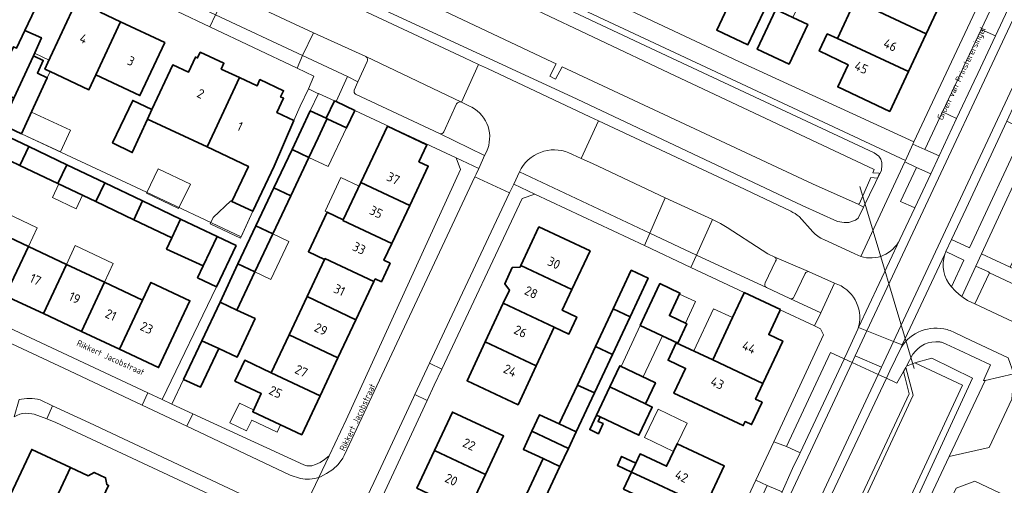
# Model space of a CAD drawing. Header units: metres. Extents: x 149984 to 156489, y 469398 to 478068.
# Tile 558 of 656: x 154015 to 154158, y 474074 to 474141. Entities that reach past the tile are written whole.
import ezdxf
from ezdxf.enums import TextEntityAlignment as Align

# ---------------------------------------------------------------- set-up
doc = ezdxf.new("R2010")
doc.units = ezdxf.units.M
doc.header["$LTSCALE"] = 0.75
for name, color, linetype, lineweight in [('B-WE-GR-BEPLANTING_CULTUUR_HEESTERS-GV', 252, 'Continuous', 18), ('B-WE-GR-BEPLANTING_CULTUUR_ROOS-GV', 252, 'Continuous', 18), ('B-WE-KW-KUNSTWERK_DUIKER-G', 6, 'Continuous', 18), ('B-WE-OG-BEBOUWING-GV', 6, 'Continuous', 35), ('B-WE-OG-BEBOUWING-T18', 1, 'Continuous', 18), ('B-WE-OG-BEBOUWING_LUIFEL-GV', 6, 'Continuous', 18), ('B-WE-OG-BEBOUWING_OVERBOUWING-GV', 6, 'Continuous', 18), ('B-WE-OG-TERREIN_BEGROEID-GV', 252, 'Continuous', 18), ('B-WE-OG-TERREIN_ERF-GV', 252, 'Continuous', 18), ('B-WE-OG-TERREIN_OEVER-GV', 252, 'Continuous', 18), ('B-WE-OG-TOPOGRAFIE-T18', 7, 'Continuous', 18), ('B-WE-OG-WATER-GV', 252, 'Continuous', 18), ('B-WE-OG-WATER_MEER-GV', 252, 'Continuous', 18), ('B-WE-VH-GESLOTENVERHARDING_ASFALT-GV', 252, 'Continuous', 18), ('B-WE-VH-OPENVERHARDING_BETONSTRAATSTEEN-GV', 252, 'Continuous', 18), ('B-WE-VH-OPENVERHARDING_STRAATBAKSTEEN-GV', 252, 'Continuous', 18), ('B-WE-VH-OPENVERHARDING_TEGEL-GV', 252, 'Continuous', 18)]:
    doc.layers.add(name, color=color, linetype=linetype, lineweight=lineweight)
doc.styles.add('NLCS-ISO-M500-T18', font='NLCS-ISO.ttf', dxfattribs={"height": 0.9})
doc.styles.add('NLCS-ISO-M750-T18', font='NLCS-ISO.ttf', dxfattribs={"height": 1.35})

msp = doc.modelspace()

# ---------------------------------------------------------------- linework, layer by layer
at = {"layer": 'B-WE-GR-BEPLANTING_CULTUUR_HEESTERS-GV', "flags": 128}
for points in [[(154044.942, 474145.067), (154043.249, 474141.755), (154055.885, 474135.844), (154057.447, 474139.139), (154053.386, 474141.015)], [(154164.091, 474116.925), (154164.11, 474116.909), (154165.099, 474118.996), (154166.52, 474122.148), (154166.519, 474122.149), (154166.605, 474122.331), (154162.407, 474124.294), (154154.438, 474107.098), (154158.605, 474105.128), (154160.304, 474108.782), (154160.248, 474108.81), (154164.072, 474116.942)]]:
    msp.add_lwpolyline(points, close=True, dxfattribs=at)
for points in [[(154078.244, 474128.836), (154076.391, 474124.789)], [(154080.438, 474128.356), (154080.189, 474128.437), (154078.943, 474129.112)], [(154075.76, 474124.541), (154082.277, 474121.357), (154082.559, 474121.895)], [(154152.41, 474100.335), (154153.449, 474099.845), (154155.573, 474104.326), (154155.435, 474104.47), (154153.596, 474105.304), (154151.581, 474100.882)]]:
    msp.add_lwpolyline(points, dxfattribs=at)
at = {"layer": 'B-WE-GR-BEPLANTING_CULTUUR_HEESTERS-GV'}
for points in [[(154078.943, 474129.112, 0.3493912), (154078.244, 474128.836)], [(154082.559, 474121.895, 0.4019714), (154080.438, 474128.356)], [(154076.391, 474124.789, -0.3900276), (154075.76, 474124.541)], [(154151.581, 474100.882, 0.0276466), (154152.41, 474100.335)]]:
    msp.add_lwpolyline(points, format="xyb", dxfattribs=at)
at = {"layer": 'B-WE-GR-BEPLANTING_CULTUUR_ROOS-GV', "flags": 128}
for points in [[(154126.609, 474100.596), (154131.095, 474098.518), (154133.077, 474102.85), (154129.423, 474104.449), (154129.421, 474104.45), (154129.307, 474104.499)], [(154128.817, 474104.247), (154127.225, 474100.885)]]:
    msp.add_lwpolyline(points, dxfattribs=at)
at = {"layer": 'B-WE-GR-BEPLANTING_CULTUUR_ROOS-GV'}
for points in [[(154129.307, 474104.499, 0.2645951), (154128.817, 474104.247)], [(154127.225, 474100.885, -0.4273303), (154126.609, 474100.596)]]:
    msp.add_lwpolyline(points, format="xyb", dxfattribs=at)
at = {"layer": 'B-WE-GR-BEPLANTING_CULTUUR_ROOS-GV', "flags": 128}
msp.add_lwpolyline([(154134.502, 474091.855), (154132.502, 474092.788), (154126.116, 474079.151), (154128.093, 474078.194), (154134.487, 474091.823)], close=True, dxfattribs=at)
at = {"layer": 'B-WE-KW-KUNSTWERK_DUIKER-G', "flags": 128}
msp.add_lwpolyline([(154144.639, 474090.468), (154136.756, 474116.85)], dxfattribs=at)
at = {"layer": 'B-WE-OG-BEBOUWING-GV', "flags": 128}
for points in [[(154012.159, 474148.838), (154008.557, 474141.15), (154006.672, 474137.126), (154012.627, 474134.335), (154013.915, 474137.137), (154014.36, 474136.932), (154015.573, 474139.509), (154018.549, 474145.833), (154018.223, 474145.986), (154018.663, 474146.888), (154015.234, 474148.491), (154014.809, 474147.586)], [(154138.834, 474142.555), (154146.388, 474139.024), (154148.991, 474144.592), (154141.437, 474148.123)], [(154025.878, 474133.034), (154025.864, 474133.041), (154029.466, 474140.729), (154026.495, 474142.121), (154026.962, 474143.117), (154023.792, 474144.602), (154023.326, 474143.606), (154023.072, 474143.725), (154018.91, 474134.842), (154018.464, 474133.891), (154019.229, 474133.533), (154024.858, 474130.895)], [(154123.248, 474143.229), (154120.797, 474144.38), (154118.722, 474145.354), (154115.994, 474139.542), (154120.521, 474137.417)], [(154146.388, 474139.024), (154138.834, 474142.555), (154136.106, 474143.83), (154133.533, 474138.325), (154143.826, 474133.543)], [(154127.039, 474141.374), (154124.586, 474142.524), (154121.889, 474136.775), (154126.507, 474134.608), (154129.205, 474140.358)], [(154025.864, 474133.041), (154025.878, 474133.034), (154032.259, 474130.045), (154035.861, 474137.733), (154029.466, 474140.729)], [(154013.96, 474129.65), (154016.793, 474135.815), (154017.976, 474138.428), (154015.573, 474139.509), (154014.36, 474136.932), (154013.915, 474137.137), (154012.627, 474134.335), (154011.082, 474130.972)], [(154133.533, 474138.325), (154132.052, 474139.001), (154130.887, 474136.522), (154135.077, 474134.519), (154133.57, 474131.294), (154141.119, 474127.752), (154143.826, 474133.543)], [(154043.117, 474124.958), (154046.719, 474132.646), (154044.059, 474133.895), (154044.449, 474134.728), (154041.026, 474136.332), (154040.635, 474135.497), (154040.33, 474135.64), (154039.299, 474133.44), (154037.032, 474134.502), (154033.999, 474128.029), (154033.362, 474126.636), (154042.005, 474122.585)], [(154016.793, 474135.815), (154013.96, 474129.65), (154012.215, 474125.853), (154015.083, 474124.509), (154016.837, 474128.327), (154018.811, 474132.624), (154017.378, 474133.296), (154018.232, 474135.154)], [(154046.719, 474132.646), (154043.117, 474124.958), (154042.005, 474122.585), (154048.003, 474119.775), (154045.624, 474114.697), (154048.671, 474113.269), (154051.735, 474119.808), (154054.621, 474126.418), (154052.14, 474127.581), (154053.11, 474129.652), (154052.693, 474129.847), (154053.118, 474130.753), (154049.695, 474132.356), (154049.27, 474131.451)], [(154033.999, 474128.029), (154031.212, 474129.335), (154028.304, 474123.186), (154031.151, 474121.768), (154033.362, 474126.636)], [(154054.343, 474122.226), (154056.794, 474121.079), (154058.121, 474123.891), (154059.324, 474126.438), (154059.441, 474126.686), (154062.253, 474125.359), (154063.442, 474127.899), (154060.736, 474129.166), (154060.501, 474129.275), (154059.317, 474126.744), (154056.99, 474127.833)], [(154014.851, 474119.916), (154016.128, 474122.638), (154010.458, 474125.34), (154009.164, 474122.625)], [(154064.346, 474117.445), (154071.431, 474114.099), (154074.121, 474119.809), (154072.761, 474120.44), (154073.924, 474122.909), (154068.195, 474125.607), (154066.939, 474122.935)], [(154016.128, 474122.638), (154014.851, 474119.916), (154020.361, 474117.29), (154021.638, 474120.013)], [(154054.161, 474115.501), (154056.794, 474121.079), (154054.343, 474122.226), (154051.714, 474116.657)], [(154020.361, 474117.29), (154025.869, 474114.666), (154027.146, 474117.388), (154021.638, 474120.013)], [(154031.38, 474112.04), (154032.657, 474114.762), (154027.146, 474117.388), (154025.869, 474114.666)], [(154061.791, 474112.036), (154061.738, 474111.923), (154068.828, 474108.575), (154071.431, 474114.099), (154064.346, 474117.445)], [(154054.161, 474115.501), (154051.714, 474116.657), (154049.106, 474111.133), (154051.553, 474109.978)], [(154036.89, 474109.414), (154038.167, 474112.137), (154032.657, 474114.762), (154031.38, 474112.04)], [(154061.738, 474111.923), (154061.791, 474112.036), (154059.441, 474113.146), (154056.717, 474107.377), (154059.067, 474106.267), (154059.13, 474106.4), (154066.225, 474103.05), (154066.417, 474103.457), (154067.313, 474103.035), (154068.578, 474105.721), (154067.683, 474106.144), (154068.828, 474108.575)], [(154038.167, 474112.137), (154036.89, 474109.414), (154036.132, 474107.762), (154041.441, 474105.327), (154043.48, 474109.605)], [(154016.071, 474108.144), (154010.546, 474110.736), (154007.193, 474103.586), (154012.719, 474100.998)], [(154049.106, 474111.133), (154046.5, 474105.612), (154048.946, 474104.456), (154051.553, 474109.978)], [(154094.979, 474101.907), (154097.602, 474107.514), (154090.186, 474110.986), (154087.563, 474105.373)], [(154043.383, 474102.306), (154046.235, 474108.293), (154043.48, 474109.605), (154041.441, 474105.327), (154040.627, 474103.619)], [(154021.596, 474105.553), (154016.071, 474108.144), (154012.719, 474100.998), (154018.246, 474098.409)], [(154059.13, 474106.4), (154059.067, 474106.267), (154056.523, 474100.878), (154063.621, 474097.526), (154066.225, 474103.05)], [(154023.773, 474095.821), (154027.122, 474102.961), (154021.596, 474105.553), (154018.246, 474098.409)], [(154048.946, 474104.456), (154046.5, 474105.612), (154043.892, 474100.088), (154046.339, 474098.933)], [(154094.979, 474101.907), (154087.563, 474105.373), (154087.455, 474105.143), (154086.324, 474105.086), (154085.228, 474102.74), (154085.909, 474101.836), (154085.006, 474099.905), (154092.421, 474096.439), (154094.535, 474095.451), (154095.688, 474097.919), (154093.575, 474098.906)], [(154103.413, 474097.948), (154106.042, 474103.564), (154103.588, 474104.712), (154100.959, 474099.097)], [(154027.122, 474102.961), (154023.773, 474095.821), (154029.299, 474093.232), (154032.647, 474100.369)], [(154032.647, 474100.369), (154029.299, 474093.232), (154034.965, 474090.578), (154038.308, 474097.714), (154039.512, 474100.284), (154033.852, 474102.939)], [(154105.532, 474098.04), (154104.896, 474096.681), (154110.338, 474094.134), (154111.655, 474096.949), (154109.129, 474098.131), (154110.66, 474101.402), (154107.744, 474102.767)], [(154061.018, 474092.001), (154063.621, 474097.526), (154056.523, 474100.878), (154053.915, 474095.355)], [(154119.989, 474101.452), (154119.925, 474101.315), (154118.294, 474097.829), (154115.424, 474091.699), (154122.709, 474088.288), (154125.583, 474094.418), (154123.538, 474095.375), (154125.144, 474098.807), (154125.224, 474098.977), (154125.234, 474098.998)], [(154043.892, 474100.088), (154041.245, 474094.481), (154043.695, 474093.333), (154046.364, 474092.082), (154048.992, 474097.69), (154046.339, 474098.933)], [(154082.395, 474094.317), (154089.807, 474090.852), (154092.421, 474096.439), (154085.006, 474099.905)], [(154103.413, 474097.948), (154100.959, 474099.097), (154098.405, 474093.642), (154100.86, 474092.494)], [(154043.695, 474093.333), (154041.245, 474094.481), (154038.6, 474088.876), (154041.05, 474087.728)], [(154053.915, 474095.355), (154051.307, 474089.833), (154058.415, 474086.476), (154061.018, 474092.001)], [(154089.807, 474090.852), (154082.395, 474094.317), (154079.752, 474088.663), (154087.162, 474085.199)], [(154095.789, 474088.055), (154098.245, 474086.908), (154100.86, 474092.494), (154098.405, 474093.642)], [(154112.555, 474085.571), (154119.835, 474082.158), (154120.113, 474082.751), (154121.061, 474082.306), (154122.578, 474085.543), (154121.63, 474085.987), (154122.709, 474088.288), (154115.424, 474091.699), (154110.127, 474094.18), (154108.94, 474091.646), (154111.473, 474090.459), (154109.789, 474086.868)], [(154051.307, 474089.833), (154047.479, 474091.641), (154046.049, 474088.615), (154049.878, 474086.807), (154048.635, 474084.175), (154055.759, 474080.839), (154058.415, 474086.476)], [(154100.483, 474087.765), (154105.652, 474085.311), (154107.106, 474088.374), (154101.946, 474090.847)], [(154093.143, 474082.403), (154095.599, 474081.255), (154098.245, 474086.908), (154095.789, 474088.055)], [(154098.548, 474083.691), (154099.07, 474083.444), (154104.704, 474080.769), (154106.639, 474084.842), (154105.652, 474085.311), (154100.483, 474087.765)], [(154075.023, 474078.547), (154082.434, 474075.083), (154085.045, 474080.67), (154077.635, 474084.134)], [(154095.599, 474081.255), (154093.143, 474082.403), (154090.281, 474083.741), (154089.168, 474081.359), (154094.478, 474078.86)], [(154099.07, 474083.444), (154098.548, 474083.691), (154097.552, 474081.592), (154098.818, 474080.991), (154099.51, 474082.449), (154098.778, 474082.765)], [(154090.786, 474077.369), (154093.242, 474076.221), (154094.478, 474078.86), (154089.168, 474081.359), (154087.928, 474078.706)], [(154103.629, 474075.425), (154107.482, 474073.619), (154114.327, 474070.41), (154117.097, 474076.318), (154110.243, 474079.531), (154108.715, 474076.26), (154104.86, 474078.061), (154104.242, 474076.738)], [(154018.67, 474068.688), (154018.725, 474068.662), (154022.195, 474076.071), (154016.55, 474078.715), (154013.068, 474071.301), (154013.253, 474071.215), (154015.959, 474069.953), (154012.806, 474063.025), (154015.452, 474061.79), (154017.529, 474066.247)], [(154079.878, 474069.614), (154082.434, 474075.083), (154075.023, 474078.547), (154072.467, 474073.078)], [(154093.242, 474076.221), (154090.786, 474077.369), (154088.408, 474072.291), (154090.865, 474071.142)], [(154104.242, 474076.738), (154102.186, 474077.698), (154101.573, 474076.385), (154103.629, 474075.425)], [(154024.762, 474074.869), (154022.195, 474076.071), (154018.725, 474068.662), (154018.67, 474068.688), (154017.529, 474066.247), (154019.057, 474065.532), (154020.335, 474064.935), (154020.219, 474064.686), (154022.975, 474063.395), (154024.238, 474066.091), (154027.704, 474073.491), (154027.449, 474073.61), (154027.288, 474074.607), (154025.637, 474075.379)], [(154107.482, 474073.619), (154103.629, 474075.425), (154102.471, 474072.945), (154103.928, 474072.265), (154102.323, 474068.826), (154104.721, 474067.707), (154108.931, 474065.733), (154108.502, 474064.819), (154112.034, 474063.163), (154114.033, 474067.428), (154113.128, 474067.852), (154114.327, 474070.41)]]:
    msp.add_lwpolyline(points, close=True, dxfattribs=at)
at = {"layer": 'B-WE-OG-BEBOUWING_LUIFEL-GV', "flags": 128}
for points in [[(154019.075, 474135.194), (154016.966, 474136.182), (154016.793, 474135.815), (154018.232, 474135.154), (154017.378, 474133.296), (154018.811, 474132.624), (154019.236, 474133.53), (154018.464, 474133.891)], [(154022.165, 474125.034), (154016.516, 474127.629), (154015.085, 474124.514), (154020.721, 474121.89)], [(154062.253, 474125.359), (154059.441, 474126.686), (154056.794, 474121.079), (154059.608, 474119.752)], [(154061.791, 474112.036), (154064.08, 474116.882), (154061.424, 474118.137), (154059.135, 474113.291)], [(154023.949, 474115.581), (154020.493, 474117.227), (154019.559, 474115.266), (154023.015, 474113.619)], [(154045.455, 474114.776), (154042.888, 474112.349), (154042.455, 474111.424), (154046.843, 474109.368), (154048.671, 474113.269), (154045.624, 474114.697)], [(154010.546, 474110.736), (154016.071, 474108.144), (154017.342, 474110.853), (154011.817, 474113.445)], [(154053.864, 474108.887), (154051.553, 474109.978), (154048.946, 474104.456), (154051.257, 474103.365)], [(154028.399, 474105.684), (154022.873, 474108.276), (154021.596, 474105.553), (154027.122, 474102.961)], [(154112.912, 474100.153), (154110.585, 474101.242), (154109.129, 474098.131), (154111.456, 474097.042)], [(154118.295, 474097.831), (154115.532, 474099.124), (154112.661, 474092.993), (154115.424, 474091.699)], [(154108.104, 474095.18), (154104.896, 474096.681), (154102.124, 474090.762), (154105.316, 474089.224)], [(154048.635, 474084.175), (154048.769, 474084.459), (154046.696, 474085.438), (154045.332, 474082.55), (154047.756, 474081.405), (154048.492, 474082.962), (154052.177, 474081.222), (154052.678, 474082.282)], [(154111.687, 474082.527), (154107.482, 474084.553), (154105.503, 474080.446), (154109.721, 474078.413), (154110.243, 474079.531)]]:
    msp.add_lwpolyline(points, close=True, dxfattribs=at)
at = {"layer": 'B-WE-OG-BEBOUWING_OVERBOUWING-GV', "flags": 128}
msp.add_lwpolyline([(154033.201, 474115.898), (154037.884, 474113.646), (154039.585, 474117.182), (154034.902, 474119.434)], close=True, dxfattribs=at)
at = {"layer": 'B-WE-OG-TERREIN_BEGROEID-GV', "flags": 128}
for points in [[(154003.8, 474170.925), (154014.682, 474165.851), (154037.754, 474155.014), (154079.381, 474135.497), (154081.406, 474134.534), (154082.735, 474133.966), (154097.59, 474126.978), (154098.818, 474126.369), (154119.21, 474116.857), (154126.734, 474113.251)], [(154131.546, 474109.161), (154136.04, 474107.08), (154136.894, 474106.72), (154139.711, 474112.742), (154143.301, 474120.414), (154143.403, 474120.643), (154075.81, 474152.25)], [(154093.72, 474142.89), (154107.2, 474136.53), (154138.85, 474121.76), (154139.54, 474121.24), (154139.81, 474120.82), (154139.96, 474120.32), (154139.96, 474119.93), (154139.9, 474119.24), (154137.3, 474113.87), (154136.51, 474112.27), (154136.16, 474111.95), (154135.17, 474111.65), (154134.52, 474111.65), (154133.55, 474111.77), (154128.42, 474114.1), (154095.73, 474129.53), (154065.89, 474143.3)], [(154108.489, 474115.218), (154097.968, 474120.184), (154096.304, 474120.933), (154095.049, 474121.518)], [(154087.607, 474119.454), (154087.361, 474118.971), (154106.284, 474110.065), (154108.489, 474115.218)], [(154124.442, 474106.592), (154123.428, 474107.098), (154122.574, 474107.623), (154117.519, 474110.907), (154116.529, 474111.504), (154115.369, 474112.054), (154113.044, 474106.913)], [(154127.966, 474112.496), (154129.955, 474110.282)], [(154150.08, 474102.277), (154151.882, 474106.17), (154149.249, 474107.412), (154149.11, 474107.057)], [(154113.044, 474106.913), (154123.198, 474102.176)], [(154123.029, 474102.856), (154124.522, 474106.002)], [(154101.047, 473972.199), (154106.397, 473983.327), (154113.85, 474000), (154123.8, 474021.43), (154142.431, 474060.887), (154141.962, 474061.138), (154149.763, 474077.706), (154154.942, 474088.706), (154154.706, 474088.732), (154155.75, 474090.96), (154151.183, 474093.096), (154149.298, 474094.001)], [(154144.481, 474092.523), (154143.523, 474090.779), (154144.75, 474091.27), (154147.205, 474091.928), (154153.138, 474089.032), (154101.228, 473976.644), (154099.207, 473976.574), (154094.788, 473978.744), (154093.368, 473975.773), (154101.047, 473972.199)]]:
    msp.add_lwpolyline(points, dxfattribs=at)
for points in [[(154160.653, 474125.079), (154158.117, 474126.339), (154152.205, 474113.674), (154150.056, 474109.148), (154152.707, 474107.946)], [(154094.788, 473978.744), (154094.295, 473979.884), (154094.399, 473981.033), (154143.944, 474086.754), (154143.348, 474089.074), (154143.094, 474089.999), (154142.165, 474088.309), (154140.639, 474089.059), (154140.2, 474088.132), (154133.132, 474073.17), (154125.265, 474056.384), (154117.03, 474038.711), (154108.737, 474021.051), (154100.267, 474002.963), (154098.89, 474000), (154092.896, 473987.102), (154092.541, 473986.396), (154092.367, 473986.051), (154091.893, 473984.99), (154090.014, 473981.003)]]:
    msp.add_lwpolyline(points, close=True, dxfattribs=at)
at = {"layer": 'B-WE-OG-TERREIN_BEGROEID-GV'}
for points in [[(154095.049, 474121.518, 0.3990962), (154087.607, 474119.454)], [(154126.734, 474113.251, -0.0677808), (154127.966, 474112.496)], [(154129.955, 474110.282, 0.1224476), (154131.546, 474109.161)], [(154124.522, 474106.002, 0.4645988), (154124.442, 474106.592)], [(154149.11, 474107.057, 0.2657018), (154150.08, 474102.277)], [(154123.198, 474102.176, -0.3219116), (154123.029, 474102.856)], [(154148.361, 474094.297, 0.2876041), (154144.481, 474092.523)], [(154148.612, 474094.256, 0.0200365), (154148.361, 474094.297)], [(154149.298, 474094.001, 0.0505396), (154148.612, 474094.256)]]:
    msp.add_lwpolyline(points, format="xyb", dxfattribs=at)
at = {"layer": 'B-WE-OG-TERREIN_ERF-GV', "flags": 128}
for points in [[(154144.623, 474123.348), (154158.273, 474152.346), (154158.868, 474153.802), (154162.684, 474161.777), (154162.248, 474163.167), (154161.483, 474163.522), (154143.407, 474171.98), (154142.656, 474170.375), (154141.753, 474170.797), (154142.504, 474172.403), (154141.57, 474172.84), (154139.2, 474173.89), (154137.91, 474174.57), (154116.511, 474185.04), (154114.76, 474184.61), (154113.221, 474181.332), (154096.87, 474146.51), (154097.23, 474145.34), (154119.185, 474135.012)], [(154124.586, 474142.524), (154127.151, 474148.016), (154129.751, 474153.585), (154132.352, 474159.154), (154135.009, 474164.845), (154137.643, 474170.456), (154140.096, 474169.305), (154142.221, 474168.308), (154139.584, 474162.696), (154137.461, 474163.693), (154134.806, 474158.007), (154132.205, 474152.438), (154129.605, 474146.869), (154127.039, 474141.374), (154129.205, 474140.358), (154126.507, 474134.608), (154121.889, 474136.775)], [(154128.563, 474160.992), (154131.2, 474166.633), (154133.651, 474165.482), (154131.015, 474159.844), (154128.413, 474154.277), (154125.809, 474148.708), (154123.248, 474143.229), (154120.521, 474137.417), (154115.994, 474139.542), (154118.722, 474145.354), (154119.76, 474147.564), (154121.831, 474146.592), (154123.357, 474149.856), (154125.96, 474155.425)], [(154146.644, 474159.26), (154149.316, 474164.976), (154156.863, 474161.433), (154154.197, 474155.729), (154151.594, 474150.161), (154148.991, 474144.592), (154146.388, 474139.024), (154143.826, 474133.543), (154141.119, 474127.752), (154133.57, 474131.294), (154135.077, 474134.519), (154130.887, 474136.522), (154132.052, 474139.001), (154133.533, 474138.325), (154136.106, 474143.83), (154138.834, 474142.555), (154141.437, 474148.123), (154144.041, 474153.691)], [(154029.466, 474140.729), (154035.861, 474137.733), (154032.259, 474130.045), (154025.878, 474133.034), (154024.858, 474130.895), (154019.229, 474133.533), (154018.464, 474133.891), (154018.91, 474134.842), (154023.072, 474143.725), (154023.326, 474143.606), (154023.792, 474144.602), (154026.962, 474143.117), (154026.495, 474142.121)], [(154058.168, 474130.329), (154056.99, 474127.833), (154059.317, 474126.744), (154060.501, 474129.275)], [(154056.794, 474121.079), (154054.161, 474115.501), (154051.553, 474109.978), (154048.946, 474104.456), (154046.339, 474098.933), (154048.992, 474097.69), (154046.364, 474092.082), (154043.695, 474093.333), (154041.05, 474087.728), (154038.6, 474088.876), (154036.89, 474085.29), (154039.94, 474083.886), (154056.07, 474076.46), (154056.49, 474076.35), (154057.21, 474076.35), (154057.75, 474076.53), (154058.43, 474076.83), (154059.07, 474077.24), (154059.75, 474077.8), (154062.21, 474082.98), (154078.81, 474119.298), (154078.168, 474121.023), (154063.442, 474127.899), (154062.253, 474125.359), (154059.441, 474126.686), (154059.324, 474126.438), (154058.121, 474123.891)], [(154051.307, 474089.833), (154053.915, 474095.355), (154056.523, 474100.878), (154059.067, 474106.267), (154056.717, 474107.377), (154059.441, 474113.146), (154061.791, 474112.036), (154064.346, 474117.445), (154066.939, 474122.935), (154068.195, 474125.607), (154073.924, 474122.909), (154072.761, 474120.44), (154074.121, 474119.809), (154071.431, 474114.099), (154068.828, 474108.575), (154067.683, 474106.144), (154068.578, 474105.721), (154067.313, 474103.035), (154066.417, 474103.457), (154066.225, 474103.05), (154063.621, 474097.526), (154061.018, 474092.001), (154058.415, 474086.476), (154055.759, 474080.839), (154048.635, 474084.175), (154049.878, 474086.807), (154046.049, 474088.615), (154047.479, 474091.641)], [(154012.719, 474100.998), (154007.193, 474103.586), (154001.534, 474106.237), (154004.885, 474113.391), (154010.546, 474110.736), (154016.071, 474108.144), (154021.596, 474105.553), (154027.122, 474102.961), (154032.647, 474100.369), (154033.852, 474102.939), (154039.512, 474100.284), (154038.308, 474097.714), (154034.965, 474090.578), (154029.299, 474093.232), (154023.773, 474095.821), (154018.246, 474098.409)], [(154089.807, 474090.852), (154087.162, 474085.199), (154079.752, 474088.663), (154082.395, 474094.317), (154085.006, 474099.905), (154085.909, 474101.836), (154085.228, 474102.74), (154086.324, 474105.086), (154087.455, 474105.143), (154087.563, 474105.373), (154090.186, 474110.986), (154097.602, 474107.514), (154094.979, 474101.907), (154093.575, 474098.906), (154095.688, 474097.919), (154094.535, 474095.451), (154092.421, 474096.439)], [(154109.129, 474098.131), (154111.655, 474096.949), (154110.338, 474094.134), (154104.896, 474096.681), (154105.532, 474098.04), (154107.744, 474102.767), (154110.66, 474101.402)], [(154098.548, 474083.691), (154100.483, 474087.765), (154101.946, 474090.847), (154107.106, 474088.374), (154105.652, 474085.311), (154106.639, 474084.842), (154104.704, 474080.769), (154099.07, 474083.444), (154098.778, 474082.765), (154099.51, 474082.449), (154098.818, 474080.991), (154097.552, 474081.592)], [(154103.928, 474072.265), (154102.471, 474072.945), (154103.629, 474075.425), (154101.573, 474076.385), (154102.186, 474077.698), (154104.242, 474076.738), (154104.86, 474078.061), (154108.715, 474076.26), (154110.243, 474079.531), (154117.097, 474076.318), (154114.327, 474070.41), (154113.128, 474067.852), (154114.033, 474067.428), (154112.034, 474063.163), (154108.502, 474064.819), (154108.931, 474065.733), (154104.721, 474067.707), (154102.323, 474068.826)]]:
    msp.add_lwpolyline(points, close=True, dxfattribs=at)
for points in [[(154018.549, 474145.833), (154015.573, 474139.509), (154017.976, 474138.428), (154016.793, 474135.815), (154018.232, 474135.154), (154017.378, 474133.296), (154018.811, 474132.624), (154016.837, 474128.327), (154015.083, 474124.509), (154032.404, 474116.405), (154046.938, 474109.573), (154048.671, 474113.269), (154045.624, 474114.697), (154048.003, 474119.775), (154042.005, 474122.585), (154033.362, 474126.636), (154031.151, 474121.768), (154028.304, 474123.186), (154031.212, 474129.335), (154033.999, 474128.029), (154037.032, 474134.502), (154039.299, 474133.44), (154040.33, 474135.64), (154040.635, 474135.497), (154041.026, 474136.332), (154044.449, 474134.728), (154044.059, 474133.895), (154046.719, 474132.646), (154049.27, 474131.451), (154049.695, 474132.356), (154053.118, 474130.753), (154052.693, 474129.847), (154053.11, 474129.652), (154052.14, 474127.581), (154054.621, 474126.418), (154055.536, 474128.513), (154056.733, 474131.003), (154057.53, 474132.876), (154055.091, 474134.03), (154042.428, 474140.041), (154037.72, 474142.228)], [(154000, 474102.549), (154033.424, 474086.912), (154035.501, 474085.94), (154043.383, 474102.306), (154040.627, 474103.619), (154041.441, 474105.327), (154036.132, 474107.762), (154036.89, 474109.414), (154031.38, 474112.04), (154025.869, 474114.666), (154020.361, 474117.29), (154014.851, 474119.916), (154009.164, 474122.625)], [(154116.121, 474062.387), (154121.697, 474074.248), (154124.287, 474079.808), (154131.495, 474095.356), (154131.075, 474096.206), (154130.189, 474096.631), (154125.224, 474098.977), (154125.144, 474098.807), (154123.538, 474095.375), (154125.583, 474094.418), (154122.709, 474088.288), (154121.63, 474085.987), (154122.578, 474085.543), (154121.061, 474082.306), (154120.113, 474082.751), (154119.835, 474082.158), (154112.555, 474085.571), (154109.789, 474086.868), (154111.473, 474090.459), (154108.94, 474091.646), (154110.127, 474094.18), (154115.424, 474091.699), (154118.294, 474097.829), (154119.925, 474101.315), (154119.989, 474101.452), (154112.22, 474105.123), (154105.524, 474108.291), (154089.594, 474115.761), (154087.772, 474115.121), (154076.07, 474090.34), (154074.993, 474088.028), (154073.968, 474085.827), (154063.931, 474064.282)], [(154088.408, 474072.291), (154090.786, 474077.369), (154087.928, 474078.706), (154089.168, 474081.359), (154090.281, 474083.741), (154093.143, 474082.403), (154095.789, 474088.055), (154098.405, 474093.642), (154100.959, 474099.097), (154103.588, 474104.712), (154106.042, 474103.564), (154103.413, 474097.948), (154100.86, 474092.494), (154098.245, 474086.908), (154095.599, 474081.255), (154094.478, 474078.86), (154093.242, 474076.221), (154090.865, 474071.142)], [(154052.66, 474067.4), (154020.04, 474082.61), (154018.74, 474083.14), (154016.91, 474083.83), (154016.55, 474083.89), (154016.13, 474083.93), (154015.68, 474083.95), (154015.24, 474083.92), (154014.82, 474083.84), (154014.39, 474083.65)], [(154072.467, 474073.078), (154075.023, 474078.547), (154077.635, 474084.134), (154085.045, 474080.67), (154082.434, 474075.083)], [(154013.068, 474071.301), (154016.55, 474078.715), (154022.195, 474076.071), (154024.762, 474074.869), (154025.637, 474075.379), (154027.288, 474074.607), (154027.449, 474073.61), (154027.704, 474073.491)], [(154082.434, 474075.083), (154079.878, 474069.614)], [(154170.231, 474066.178), (154153.463, 474074.1), (154150.757, 474073.109), (154144.535, 474059.912), (154215.722, 474024.188)]]:
    msp.add_lwpolyline(points, dxfattribs=at)
at = {"layer": 'B-WE-OG-TERREIN_OEVER-GV', "flags": 128}
for points in [[(154137.3, 474113.87), (154136.51, 474114.29), (154129.92, 474117.22), (154093.562, 474134.235), (154092.603, 474132.42), (154091.786, 474132.853), (154092.702, 474134.637), (154092.14, 474134.9), (154059.88, 474150.19), (154029.25, 474164.56), (154006.2, 474175.32), (154005.74, 474175.44), (154005.21, 474175.85), (154003.597, 474172.623), (154007.34, 474170.79), (154029.15, 474160.53), (154065.89, 474143.3), (154095.73, 474129.53), (154128.42, 474114.1), (154133.55, 474111.77), (154134.52, 474111.65), (154135.17, 474111.65), (154136.16, 474111.95), (154136.51, 474112.27)], [(154110.84, 474000), (154100.83, 473978.48), (154100.66, 473978.3), (154100.32, 473978.05), (154095.01, 473980.32), (154094.788, 473978.744), (154099.207, 473976.574), (154101.228, 473976.644), (154153.138, 474089.032), (154147.205, 474091.928), (154144.75, 474091.27), (154151.68, 474088.04), (154139.017, 474060.782), (154126.91, 474034.72)], [(154143.094, 474089.999), (154143.348, 474089.074), (154143.944, 474086.754), (154094.399, 473981.033), (154094.295, 473979.884), (154094.788, 473978.744), (154095.01, 473980.32), (154095.08, 473981.04), (154104.05, 474000), (154122.46, 474039.26), (154144.52, 474086.6), (154143.432, 474090.614)]]:
    msp.add_lwpolyline(points, close=True, dxfattribs=at)
msp.add_lwpolyline([(154089.028, 474142.813), (154109.06, 474133.34), (154138.85, 474119.3), (154138.651, 474118.84), (154139.553, 474118.765), (154139.64, 474118.76), (154139.314, 474118.084), (154138.365, 474118.175), (154136.74, 474114.41), (154136.51, 474114.29), (154137.3, 474113.87), (154139.9, 474119.24), (154139.96, 474119.93), (154139.96, 474120.32), (154139.81, 474120.82), (154139.54, 474121.24), (154138.85, 474121.76), (154107.2, 474136.53), (154093.72, 474142.89)], dxfattribs=at)
at = {"layer": 'B-WE-OG-WATER-GV', "flags": 128}
msp.add_lwpolyline([(154095.01, 473980.32), (154100.32, 473978.05), (154100.66, 473978.3), (154100.83, 473978.48), (154110.84, 474000), (154126.91, 474034.72), (154139.017, 474060.782), (154151.68, 474088.04), (154144.75, 474091.27), (154143.523, 474090.779), (154143.432, 474090.614), (154144.52, 474086.6), (154122.46, 474039.26), (154104.05, 474000), (154095.08, 473981.04)], close=True, dxfattribs=at)
at = {"layer": 'B-WE-OG-WATER_MEER-GV', "flags": 128}
msp.add_lwpolyline([(154059.88, 474150.19), (154092.14, 474134.9), (154092.702, 474134.637), (154091.786, 474132.853), (154092.603, 474132.42), (154093.562, 474134.235), (154129.92, 474117.22), (154136.51, 474114.29), (154136.74, 474114.41), (154138.365, 474118.175), (154139.314, 474118.084), (154139.64, 474118.76), (154139.553, 474118.765), (154138.651, 474118.84), (154138.85, 474119.3), (154109.06, 474133.34), (154089.028, 474142.813)], dxfattribs=at)
at = {"layer": 'B-WE-VH-GESLOTENVERHARDING_ASFALT-GV', "flags": 128}
for points in [[(154153.373, 474132.151), (154150.823, 474126.719), (154148.27, 474121.281), (154147.074, 474118.689), (154144.774, 474113.739), (154142.582, 474109.153), (154136.59, 474096.383), (154137.805, 474095.9), (154165.983, 474156.031), (154166.424, 474157.055), (154165.254, 474157.641), (154164.82, 474156.561), (154164.771, 474156.488), (154164.094, 474154.995), (154161.554, 474149.56), (154159.001, 474144.13), (154156.449, 474138.699), (154153.892, 474133.257)], [(154137.805, 474095.9), (154141.68, 474094.36), (154169.733, 474154.294), (154165.983, 474156.031)], [(154149.249, 474107.412), (154150.056, 474109.148), (154152.205, 474113.674), (154158.117, 474126.339), (154160.53, 474131.562), (154161.313, 474133.301), (154170.877, 474153.652), (154171.005, 474153.92), (154171.41, 474154.77), (154170.259, 474155.294), (154169.733, 474154.294), (154141.68, 474094.36), (154142.932, 474093.862), (154149.11, 474107.057)], [(154135.646, 474091.334), (154135.665, 474091.325), (154136.113, 474092.27), (154137.805, 474095.9), (154136.59, 474096.383), (154136.475, 474096.137), (154134.926, 474092.776), (154134.502, 474091.855)], [(154141.68, 474094.36), (154137.805, 474095.9), (154136.113, 474092.27), (154139.925, 474090.645)], [(154139.453, 474089.599), (154140.639, 474089.059), (154141.148, 474090.124), (154142.768, 474093.512), (154142.932, 474093.862), (154141.68, 474094.36), (154139.925, 474090.645)], [(154110.092, 474039.847), (154107.681, 474034.497), (154101.902, 474022.234), (154098.892, 474015.898), (154093.009, 474003.243), (154092.682, 474002.539), (154091.487, 474000), (154089.996, 473996.832), (154086.606, 473989.565), (154086.381, 473989.19), (154086.28, 473989.023), (154085.792, 473987.968), (154086.944, 473987.406), (154087.474, 473988.44), (154135.646, 474091.334), (154134.502, 474091.855), (154134.487, 474091.823), (154128.093, 474078.194), (154128.051, 474078.104), (154127.009, 474075.954), (154125.476, 474072.557), (154119.871, 474060.642), (154119.192, 474059.233), (154116.576, 474053.585)], [(154135.665, 474091.325), (154139.453, 474089.599), (154139.925, 474090.645), (154136.113, 474092.27)], [(154091.188, 473986.627), (154139.453, 474089.599), (154135.665, 474091.325), (154135.646, 474091.334), (154087.474, 473988.44), (154086.944, 473987.406), (154090.629, 473985.607)], [(154140.639, 474089.059), (154139.453, 474089.599), (154091.188, 473986.627), (154090.629, 473985.607), (154091.893, 473984.99), (154092.367, 473986.051), (154092.541, 473986.396), (154092.896, 473987.102), (154098.89, 474000), (154100.267, 474002.963), (154108.737, 474021.051), (154117.03, 474038.711), (154125.265, 474056.384), (154133.132, 474073.17), (154140.2, 474088.132)]]:
    msp.add_lwpolyline(points, close=True, dxfattribs=at)
at = {"layer": 'B-WE-VH-OPENVERHARDING_BETONSTRAATSTEEN-GV', "flags": 128}
for points in [[(154159.001, 474144.13), (154156.941, 474145.08), (154154.391, 474139.649), (154156.449, 474138.699)], [(154150.823, 474126.719), (154153.373, 474132.151), (154153.892, 474133.257), (154156.449, 474138.699), (154154.391, 474139.649), (154151.838, 474134.209), (154151.319, 474133.103), (154148.769, 474127.672)], [(154146.217, 474122.235), (154148.27, 474121.281), (154150.823, 474126.719), (154148.769, 474127.672)], [(154145.014, 474119.616), (154147.074, 474118.689), (154148.27, 474121.281), (154146.217, 474122.235), (154144.461, 474122.988), (154143.403, 474120.643), (154143.301, 474120.414)], [(154147.074, 474118.689), (154145.014, 474119.616), (154142.674, 474114.694), (154143.117, 474114.503), (154144.211, 474113.988), (154144.774, 474113.739)], [(154108.489, 474115.218), (154106.284, 474110.065), (154113.044, 474106.913), (154115.369, 474112.054)], [(154076.07, 474090.34), (154074.304, 474091.246), (154072.157, 474086.67), (154073.968, 474085.827), (154074.993, 474088.028)], [(154159.129, 474089.684), (154154.942, 474088.706), (154149.763, 474077.706), (154155.536, 474078.974), (154158.838, 474085.98)], [(154036.89, 474085.29), (154035.501, 474085.94), (154033.424, 474086.912), (154032.584, 474085.131), (154039.081, 474082.066), (154039.94, 474083.886)], [(154123.339, 474073.476), (154125.476, 474072.557), (154127.009, 474075.954), (154128.051, 474078.104), (154128.093, 474078.194), (154126.116, 474079.151), (154124.287, 474079.808), (154121.697, 474074.248)]]:
    msp.add_lwpolyline(points, close=True, dxfattribs=at)
for points in [[(154065.037, 474135.695), (154057.447, 474139.139), (154055.885, 474135.844)], [(154055.885, 474135.844), (154062.383, 474132.823), (154063.9, 474132.056), (154065.252, 474134.967)], [(154065.252, 474134.967), (154063.9, 474132.056), (154063.364, 474130.85)], [(154078.943, 474129.112), (154065.037, 474135.695)], [(154081.406, 474134.534), (154078.943, 474129.112), (154080.189, 474128.437), (154080.438, 474128.356)], [(154095.049, 474121.518), (154096.304, 474120.933), (154098.818, 474126.369), (154097.59, 474126.978), (154082.735, 474133.966), (154081.406, 474134.534)], [(154063.549, 474130.229), (154075.76, 474124.541)], [(154076.391, 474124.789), (154078.244, 474128.836)], [(154082.559, 474121.895), (154082.277, 474121.357), (154081.497, 474119.576), (154081.442, 474119.452), (154081.08, 474118.631), (154080.904, 474118.249), (154085.929, 474115.915), (154086.541, 474117.212), (154087.361, 474118.971), (154087.607, 474119.454)], [(154124.522, 474106.002), (154123.029, 474102.856)], [(154129.307, 474104.499), (154124.442, 474106.592)], [(154149.11, 474107.057), (154142.932, 474093.862), (154142.768, 474093.512)], [(154127.225, 474100.885), (154128.817, 474104.247)], [(154155.573, 474104.326), (154153.449, 474099.845), (154159.873, 474096.817), (154162.758, 474096.204)], [(154162.6, 474096.853), (154164.175, 474100.294), (154155.573, 474104.326)], [(154123.198, 474102.176), (154126.609, 474100.596)], [(154153.449, 474099.845), (154152.41, 474100.335)], [(154162.758, 474096.204), (154159.873, 474096.817), (154153.449, 474099.845)], [(154150.308, 474095.753), (154152.025, 474094.956), (154158.307, 474091.978)], [(154159.129, 474089.684), (154158.838, 474085.98), (154155.536, 474078.974), (154149.763, 474077.706), (154141.962, 474061.138), (154142.431, 474060.887), (154144.173, 474060.08), (154144.535, 474059.912), (154150.757, 474073.109), (154153.463, 474074.1), (154170.231, 474066.178), (154170.714, 474064.932), (154186.571, 474057.499), (154187.28, 474055.89)], [(154014.717, 474085.928), (154014.03, 474083.45), (154014.39, 474083.65), (154014.82, 474083.84), (154015.24, 474083.92), (154015.68, 474083.95), (154016.13, 474083.93), (154016.55, 474083.89), (154016.91, 474083.83), (154018.74, 474083.14), (154019.584, 474085.052), (154017.768, 474085.896)]]:
    msp.add_lwpolyline(points, dxfattribs=at)
at = {"layer": 'B-WE-VH-OPENVERHARDING_BETONSTRAATSTEEN-GV'}
for points in [[(154065.252, 474134.967, 0.3939476), (154065.037, 474135.695)], [(154065.037, 474135.695, -0.3939476), (154065.252, 474134.967)], [(154063.364, 474130.85, 0.2851434), (154063.549, 474130.229)], [(154078.244, 474128.836, -0.3493912), (154078.943, 474129.112)], [(154080.438, 474128.356, -0.4019714), (154082.559, 474121.895)], [(154075.76, 474124.541, 0.3900276), (154076.391, 474124.789)], [(154087.607, 474119.454, -0.3990962), (154095.049, 474121.518)], [(154124.442, 474106.592, -0.4645988), (154124.522, 474106.002)], [(154150.08, 474102.277, -0.2657018), (154149.11, 474107.057)], [(154128.817, 474104.247, -0.2645951), (154129.307, 474104.499)], [(154123.029, 474102.856, 0.3219116), (154123.198, 474102.176)], [(154151.581, 474100.882, -0.0566298), (154150.08, 474102.277)], [(154126.609, 474100.596, 0.4273303), (154127.225, 474100.885)], [(154152.41, 474100.335, -0.0276466), (154151.581, 474100.882)], [(154142.768, 474093.512, -0.3295907), (154149.435, 474096.091)], [(154149.435, 474096.091, -0.0416467), (154150.308, 474095.753)], [(154017.768, 474085.896, 0.1286588), (154014.717, 474085.928)]]:
    msp.add_lwpolyline(points, format="xyb", dxfattribs=at)
at = {"layer": 'B-WE-VH-OPENVERHARDING_STRAATBAKSTEEN-GV', "flags": 128}
for points in [[(154081.406, 474134.534), (154079.381, 474135.497), (154037.754, 474155.014), (154014.682, 474165.851), (154003.8, 474170.925), (154001.35, 474165.449), (154005.586, 474163.507), (154010.263, 474161.256), (154012.197, 474160.297), (154022.87, 474155.368), (154027.532, 474153.192), (154035.347, 474149.519), (154040.179, 474147.227), (154044.942, 474145.067), (154053.386, 474141.015), (154057.447, 474139.139), (154065.037, 474135.695), (154078.943, 474129.112)], [(154058.255, 474074.652), (154055.258, 474068.342), (154062.076, 474065.151), (154066.2, 474073.92), (154071.96, 474086.25), (154072.157, 474086.67), (154074.304, 474091.246), (154077.58, 474098.23), (154085.929, 474115.915), (154080.904, 474118.249), (154061.89, 474077.82), (154061.7, 474077.45), (154061.02, 474076.5), (154060.29, 474075.82), (154059.37, 474075.21), (154058.47, 474074.71)]]:
    msp.add_lwpolyline(points, close=True, dxfattribs=at)
for points in [[(154126.734, 474113.251), (154119.21, 474116.857), (154098.818, 474126.369), (154096.304, 474120.933), (154097.968, 474120.184), (154108.489, 474115.218), (154115.369, 474112.054), (154116.529, 474111.504), (154117.519, 474110.907), (154122.574, 474107.623), (154123.428, 474107.098), (154124.442, 474106.592), (154129.307, 474104.499), (154129.421, 474104.45), (154129.423, 474104.449)], [(154129.955, 474110.282), (154127.966, 474112.496)], [(154136.894, 474106.72), (154136.04, 474107.08), (154131.546, 474109.161)], [(154136.475, 474096.137), (154136.59, 474096.383), (154142.582, 474109.153)], [(154129.423, 474104.449), (154133.077, 474102.85), (154133.582, 474102.649)], [(154022.022, 474090.125), (154004.408, 474098.353), (154002.008, 474093.303), (154003.115, 474092.836)], [(154017.768, 474085.896), (154019.584, 474085.052), (154024.95, 474082.56), (154041.91, 474074.59), (154053.346, 474069.237), (154053.97, 474068.93), (154054.46, 474068.6), (154054.89, 474068.21), (154055.113, 474068.037), (154055.258, 474068.342), (154058.255, 474074.652), (154057.65, 474074.49), (154056.87, 474074.4), (154056.24, 474074.39), (154055.59, 474074.48), (154054.08, 474074.99), (154039.081, 474082.066), (154032.584, 474085.131), (154022.022, 474090.125)]]:
    msp.add_lwpolyline(points, dxfattribs=at)
at = {"layer": 'B-WE-VH-OPENVERHARDING_STRAATBAKSTEEN-GV'}
for points in [[(154127.966, 474112.496, 0.0677808), (154126.734, 474113.251)], [(154131.546, 474109.161, -0.1224476), (154129.955, 474110.282)], [(154142.582, 474109.153, -0.375995), (154136.894, 474106.72)], [(154133.582, 474102.649, -0.3917783), (154136.475, 474096.137)], [(154014.717, 474085.928, -0.1286588), (154017.768, 474085.896)]]:
    msp.add_lwpolyline(points, format="xyb", dxfattribs=at)
at = {"layer": 'B-WE-VH-OPENVERHARDING_TEGEL-GV', "flags": 128}
for points in [[(154097.23, 474145.34), (154089.79, 474148.2), (154080.73, 474152.46), (154073.82, 474155.51), (154064.638, 474159.783), (154050.879, 474166.244), (154049.45, 474166.92), (154038.89, 474171.98), (154027.04, 474177.62), (154026.2, 474179.09), (154024.798, 474176.238), (154032.02, 474172.88), (154075.81, 474152.25), (154143.403, 474120.643), (154144.461, 474122.988), (154144.623, 474123.348), (154119.185, 474135.012)], [(154038.559, 474143.988), (154037.72, 474142.228), (154042.428, 474140.041), (154043.249, 474141.755)], [(154055.885, 474135.844), (154043.249, 474141.755), (154042.428, 474140.041), (154055.091, 474134.03)], [(154062.383, 474132.823), (154055.885, 474135.844), (154055.091, 474134.03), (154057.53, 474132.876), (154056.733, 474131.003), (154058.103, 474130.358), (154058.168, 474130.329), (154060.501, 474129.275), (154060.736, 474129.166)], [(154059.75, 474077.8), (154058.255, 474074.652), (154058.47, 474074.71), (154059.37, 474075.21), (154060.29, 474075.82), (154061.02, 474076.5), (154061.7, 474077.45), (154061.89, 474077.82), (154080.904, 474118.249), (154081.08, 474118.631), (154081.442, 474119.452), (154078.168, 474121.023), (154078.81, 474119.298), (154062.21, 474082.98)], [(154086.541, 474117.212), (154089.594, 474115.761), (154105.524, 474108.291), (154106.284, 474110.065), (154087.361, 474118.971)], [(154089.594, 474115.761), (154086.541, 474117.212), (154085.929, 474115.915), (154077.58, 474098.23), (154074.304, 474091.246), (154076.07, 474090.34), (154087.772, 474115.121)], [(154113.044, 474106.913), (154106.284, 474110.065), (154105.524, 474108.291), (154112.22, 474105.123)], [(154113.044, 474106.913), (154112.22, 474105.123), (154119.989, 474101.452), (154125.234, 474098.998), (154125.224, 474098.977), (154130.189, 474096.631), (154131.095, 474098.518), (154126.609, 474100.596), (154123.198, 474102.176)], [(154033.424, 474086.912), (154000, 474102.549), (153998.259, 474103.36), (153997.443, 474101.619), (153999.178, 474100.806), (154004.408, 474098.353), (154022.022, 474090.125), (154032.584, 474085.131)], [(154062.076, 474065.151), (154063.931, 474064.282), (154073.968, 474085.827), (154072.157, 474086.67), (154071.96, 474086.25), (154066.2, 474073.92)], [(154054.136, 474065.978), (154055.113, 474068.037), (154054.89, 474068.21), (154054.46, 474068.6), (154053.97, 474068.93), (154053.346, 474069.237), (154041.91, 474074.59), (154024.95, 474082.56), (154019.584, 474085.052), (154018.74, 474083.14), (154020.04, 474082.61), (154052.66, 474067.4), (154053.22, 474067.01), (154053.5, 474066.77), (154054.06, 474066.11)], [(154058.255, 474074.652), (154059.75, 474077.8), (154059.07, 474077.24), (154058.43, 474076.83), (154057.75, 474076.53), (154057.21, 474076.35), (154056.49, 474076.35), (154056.07, 474076.46), (154039.94, 474083.886), (154039.081, 474082.066), (154054.08, 474074.99), (154055.59, 474074.48), (154056.24, 474074.39), (154056.87, 474074.4), (154057.65, 474074.49)], [(154123.339, 474073.476), (154121.697, 474074.248), (154116.121, 474062.387), (154117.796, 474061.595)]]:
    msp.add_lwpolyline(points, close=True, dxfattribs=at)
for points in [[(154163.487, 474164.832), (154162.327, 474165.343), (154161.483, 474163.522), (154162.248, 474163.167), (154162.684, 474161.777), (154158.868, 474153.802), (154158.273, 474152.346), (154144.623, 474123.348), (154144.461, 474122.988), (154146.217, 474122.235), (154148.769, 474127.672), (154151.319, 474133.103), (154151.838, 474134.209), (154154.391, 474139.649), (154156.941, 474145.08), (154159.491, 474150.512), (154162.04, 474155.943), (154162.432, 474155.762), (154163.504, 474155.268), (154164.094, 474154.995), (154164.771, 474156.488), (154164.82, 474156.561), (154165.254, 474157.641)], [(154063.364, 474130.85), (154063.9, 474132.056), (154062.383, 474132.823), (154060.736, 474129.166), (154063.442, 474127.899), (154078.168, 474121.023)], [(154010.458, 474125.34), (154016.128, 474122.638), (154021.638, 474120.013), (154027.146, 474117.388), (154032.657, 474114.762), (154038.167, 474112.137), (154043.48, 474109.605), (154046.235, 474108.293), (154043.383, 474102.306), (154035.501, 474085.94), (154036.89, 474085.29), (154038.6, 474088.876), (154041.245, 474094.481), (154043.892, 474100.088), (154046.5, 474105.612), (154049.106, 474111.133), (154051.714, 474116.657), (154054.343, 474122.226), (154056.99, 474127.833), (154058.168, 474130.329), (154058.103, 474130.358), (154056.733, 474131.003), (154055.536, 474128.513), (154054.621, 474126.418), (154051.735, 474119.808), (154048.671, 474113.269), (154046.938, 474109.573), (154032.404, 474116.405), (154015.083, 474124.509), (154012.215, 474125.853)], [(154078.168, 474121.023), (154081.442, 474119.452), (154081.497, 474119.576), (154082.277, 474121.357), (154075.76, 474124.541), (154063.549, 474130.229)], [(154151.581, 474100.882), (154153.596, 474105.304), (154154.438, 474107.098), (154162.407, 474124.294), (154160.653, 474125.079), (154152.707, 474107.946), (154150.056, 474109.148), (154149.249, 474107.412), (154151.882, 474106.17), (154150.08, 474102.277)], [(154143.301, 474120.414), (154139.711, 474112.742), (154136.894, 474106.72)], [(154142.582, 474109.153), (154144.774, 474113.739), (154144.211, 474113.988), (154143.117, 474114.503), (154142.674, 474114.694), (154145.014, 474119.616), (154143.301, 474120.414)], [(154173.741, 474103.36), (154168.5, 474100.45), (154158.605, 474105.128), (154154.438, 474107.098), (154153.596, 474105.304), (154155.435, 474104.47), (154155.573, 474104.326), (154164.175, 474100.294), (154162.6, 474096.853)], [(154133.077, 474102.85), (154131.095, 474098.518), (154130.189, 474096.631), (154131.075, 474096.206), (154131.495, 474095.356), (154124.287, 474079.808), (154126.116, 474079.151), (154132.502, 474092.788), (154134.502, 474091.855), (154134.926, 474092.776), (154136.475, 474096.137)], [(154133.582, 474102.649), (154133.077, 474102.85)], [(154149.298, 474094.001), (154151.183, 474093.096), (154155.75, 474090.96), (154154.706, 474088.732), (154154.942, 474088.706), (154159.129, 474089.684), (154158.307, 474091.978), (154152.025, 474094.956), (154150.308, 474095.753)], [(154142.768, 474093.512), (154141.148, 474090.124), (154140.639, 474089.059), (154142.165, 474088.309), (154143.094, 474089.999)], [(154143.094, 474089.999), (154143.432, 474090.614), (154143.523, 474090.779), (154144.481, 474092.523)]]:
    msp.add_lwpolyline(points, dxfattribs=at)
at = {"layer": 'B-WE-VH-OPENVERHARDING_TEGEL-GV'}
for points in [[(154063.549, 474130.229, -0.2851434), (154063.364, 474130.85)], [(154136.894, 474106.72, 0.375995), (154142.582, 474109.153)], [(154136.475, 474096.137, 0.3917783), (154133.582, 474102.649)], [(154150.08, 474102.277, 0.0566298), (154151.581, 474100.882)], [(154149.435, 474096.091, 0.3295907), (154142.768, 474093.512)], [(154150.308, 474095.753, 0.0416467), (154149.435, 474096.091)], [(154144.481, 474092.523, -0.2876041), (154148.361, 474094.297)], [(154148.361, 474094.297, -0.0200365), (154148.612, 474094.256)], [(154148.612, 474094.256, -0.0505396), (154149.298, 474094.001)]]:
    msp.add_lwpolyline(points, format="xyb", dxfattribs=at)

# ---------------------------------------------------------------- texts
at = {"layer": 'B-WE-OG-BEBOUWING-T18', "style": 'NLCS-ISO-M750-T18'}
for s, rotation, p in [('4', 335, (154024.076, 474138.296)), ('46', 335, (154141.201, 474137.373)), ('3', 335, (154030.968, 474135.067)), ('45', 334.9, (154136.989, 474134.108)), ('2', 335, (154041.09, 474130.325)), ('1', 335, (154046.781, 474125.571)), ('37', 334.8, (154069.047, 474118.033)), ('35', 334.8, (154066.562, 474113.149)), ('33', 334.8, (154064.089, 474107.9)), ('30', 335, (154092.367, 474105.764)), ('17', 335, (154017.106, 474103.36)), ('19', 335, (154022.794, 474100.696)), ('31', 334.8, (154061.23, 474101.834)), ('28', 335, (154089.065, 474101.503)), ('21', 335, (154028.047, 474098.236)), ('23', 335, (154033.252, 474096.35)), ('29', 334.8, (154058.552, 474096.153)), ('26', 335, (154087.515, 474095.825)), ('44', 335, (154120.689, 474093.51)), ('27', 334.8, (154055.694, 474090.086)), ('24', 335, (154086.007, 474090.154)), ('43', 334.9, (154116.092, 474088.33)), ('25', 335, (154051.954, 474087.038)), ('22', 335, (154080.056, 474079.441)), ('20', 335, (154077.461, 474074.317)), ('42', 334.9, (154110.907, 474074.802))]:
    msp.add_text(s, height=1.35, rotation=rotation, dxfattribs=at).set_placement(p, align=Align.MIDDLE)
at = {"layer": 'B-WE-OG-TOPOGRAFIE-T18', "style": 'NLCS-ISO-M500-T18'}
for s, rotation, p in [('Groen van Prinsterersingel', 64.6, (154151.634, 474133.194)), ('Rikkert Jacobstraat', 335.5, (154028.005, 474092.037)), ('Rikkert Jacobstraat', 64.8, (154063.84, 474083.369))]:
    msp.add_text(s, height=0.9, rotation=rotation, dxfattribs=at).set_placement(p, align=Align.MIDDLE)

doc.saveas('drawing.dxf')
